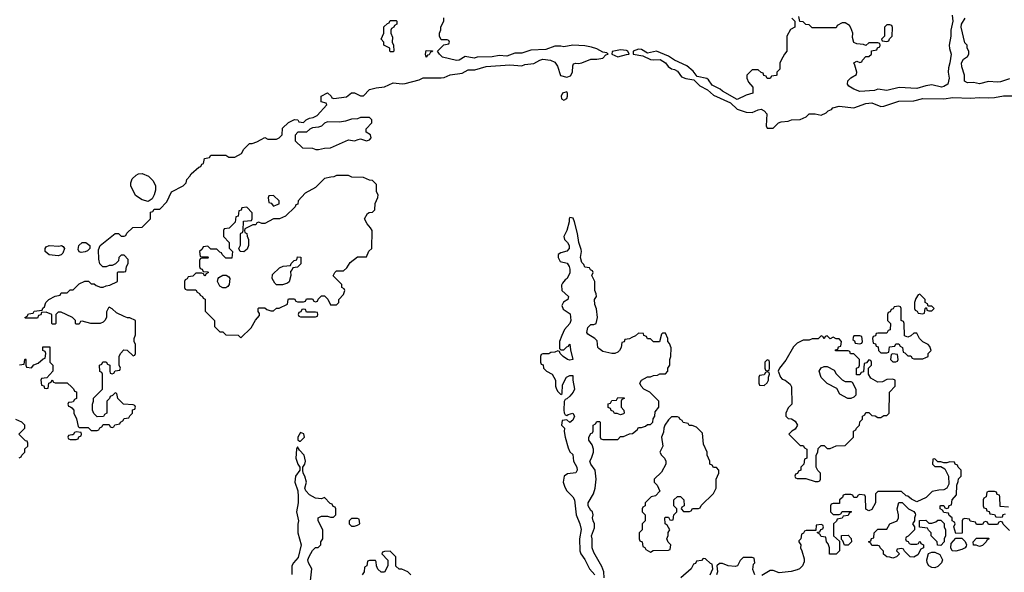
# Model space of a CAD drawing. Header units: inches. Extents: x 2769379 to 2883802, y 684208 to 828654.
# Tile 267 of 298: x 2829652 to 2836235, y 817107 to 820800. Entities that reach past the tile are written whole.
import ezdxf

# ---------------------------------------------------------------- set-up
doc = ezdxf.new("R2010")
doc.units = ezdxf.units.IN
doc.header["$MEASUREMENT"] = 0
for name, color, linetype in [('C8821', 7, 'Continuous'), ('C8831', 7, 'Continuous'), ('C8832', 7, 'Continuous')]:
    doc.layers.add(name, color=color, linetype=linetype)

msp = doc.modelspace()

# ---------------------------------------------------------------- linework, layer by layer
at = {"layer": 'C8821', "color": 2, "elevation": 2}
msp.add_lwpolyline([(2829910, 819222), (2829850, 819228.7), (2829822, 819250), (2829822, 819270), (2829830, 819282), (2829850, 819291), (2829914, 819286), (2829931.1, 819291.1), (2829943.6, 819283.6), (2829951.3, 819270), (2829939.8, 819240.2), (2829930, 819228.7)], close=True, dxfattribs=at)
for points in [[(2830000, 818812.8), (2829930, 818846), (2829910, 818846), (2829894, 818830), (2829894, 818770), (2829890, 818766), (2829870, 818766), (2829866, 818770), (2829866, 818830), (2829830, 818846), (2829798, 818842), (2829792.7, 818827.3), (2829778, 818822), (2829770, 818806), (2829690, 818806), (2829686, 818810), (2829702, 818818), (2829710, 818834), (2829742, 818838), (2829748.4, 818851.6), (2829802, 818858), (2829807.3, 818872.7), (2829818, 818882), (2829826, 818910), (2829846, 818930), (2829890, 818952), (2829922, 818958), (2829930, 818974), (2829970, 818974), (2829990, 818994), (2830000, 818994)], [(2829650, 818494), (2829682, 818498), (2829686, 818530), (2829690, 818534), (2829694, 818530), (2829694, 818490), (2829698, 818478), (2829730, 818474), (2829747.3, 818492.7), (2829776.4, 818503.6), (2829810, 818534), (2829822, 818538), (2829826, 818570), (2829822, 818582), (2829806, 818590), (2829807.3, 818612.7), (2829852.7, 818612.7), (2829854, 818510), (2829874, 818490), (2829874, 818450), (2829832.7, 818407.3), (2829798, 818402), (2829794, 818390), (2829798, 818358), (2829812.7, 818352.7), (2829818, 818338), (2829830, 818334), (2829842, 818338), (2829846, 818370), (2829862, 818378), (2829870, 818394), (2829878, 818378), (2829890, 818374), (2829970, 818374), (2830000, 818344.9)], [(2830000, 818244.8), (2829978, 818242), (2829974, 818230), (2829978, 818218), (2829992.7, 818212.7), (2830000, 818204.9)], [(2829648, 817872), (2829662, 817878), (2829666, 817890), (2829686, 817910), (2829687.3, 817932.7), (2829706, 817950), (2829706, 817970), (2829702, 817982), (2829690, 817986), (2829646, 818030), (2829686, 818070), (2829686, 818090), (2829666, 818110), (2829627.3, 818127.3)], [(2830000, 818024.8), (2829978, 818022), (2829974, 818010), (2829978, 817998), (2829990, 817994), (2830000, 817994)]]:
    msp.add_lwpolyline(points, dxfattribs=at)
at = {"layer": 'C8831', "color": 2, "elevation": 2}
for points in [[(2830000, 818994), (2830010, 818994), (2830050, 819034), (2830088.4, 819051.6), (2830111.6, 819051.6), (2830130, 819034), (2830150, 819034), (2830163.6, 819023.6), (2830192.7, 819012.7), (2830210, 819012), (2830230, 819022), (2830254.6, 819025.4), (2830306, 819050), (2830306, 819110), (2830310, 819114), (2830350, 819114), (2830362, 819118), (2830366, 819150), (2830378, 819170), (2830376.4, 819196.4), (2830350, 819226), (2830330, 819226), (2830314, 819210), (2830312.7, 819187.3), (2830292.7, 819167.3), (2830270, 819158), (2830250, 819158), (2830230, 819148), (2830208.4, 819148.4), (2830188.4, 819168.4), (2830180.2, 819200.2), (2830178, 819262), (2830189.2, 819290.8), (2830290, 819372), (2830311.6, 819371.6), (2830330, 819354), (2830350, 819354), (2830362, 819358), (2830367.3, 819372.7), (2830408.4, 819411.6), (2830470, 819414), (2830526, 819470), (2830527.3, 819512.7), (2830542, 819518), (2830550, 819534), (2830590, 819534), (2830636.4, 819583.6), (2830666, 819650), (2830746, 819690), (2830766, 819710), (2830768.4, 819731.6), (2830790, 819754), (2830798, 819770), (2830850, 819814), (2830862, 819818), (2830870, 819834), (2830882, 819838), (2830887.3, 819872.7), (2830922, 819878), (2830930, 819894), (2831030, 819894), (2831050, 819882), (2831090, 819882), (2831134.6, 819905.4), (2831150, 819934), (2831188.4, 819971.6), (2831207.3, 819972.7), (2831236.4, 819983.6), (2831267.4, 820000)], [(2831493.6, 820000), (2831494, 819990), (2831543.6, 819943.6), (2831610, 819942), (2831632.7, 819932.7), (2831650, 819932), (2831690, 819942), (2831730, 819944.7), (2831850, 819998), (2831890, 819991.3), (2831916, 820000)], [(2831944, 820000), (2831970, 819991.3), (2831990, 819998), (2831992, 820000)], [(2833559.3, 817070), (2833557, 817110), (2833544.4, 817144.4), (2833490, 817239), (2833479.6, 817270), (2833479.6, 817330), (2833475.1, 817350), (2833495.1, 817404.9), (2833496, 817430), (2833486, 817450), (2833482.7, 817470), (2833486, 817490), (2833481.2, 817510), (2833470, 817519.3), (2833453.6, 817550), (2833453.3, 817570), (2833487.6, 817630), (2833499.3, 817670), (2833506, 817730), (2833499, 817790), (2833470, 817829), (2833463.7, 817850), (2833475.3, 817870), (2833488.7, 817910), (2833488.7, 817930), (2833479, 817959), (2833458, 817990), (2833458, 818010), (2833470, 818034), (2833482, 818038), (2833486, 818050), (2833486, 818090), (2833502, 818098), (2833510, 818114), (2833530, 818114), (2833534, 818110), (2833534, 818010), (2833538, 817998), (2833550, 817994), (2833650, 817994), (2833670, 818014), (2833690, 818014), (2833728.4, 818031.6), (2833750, 818034), (2833780.4, 818059.6), (2833790, 818074), (2833810, 818074), (2833836.4, 818083.6), (2833850, 818094), (2833870, 818094), (2833886, 818110), (2833888.4, 818131.6), (2833898, 818150), (2833900.4, 818179.6), (2833926, 818210), (2833926, 818250), (2833866, 818310), (2833826, 818330), (2833806, 818350), (2833798, 818370), (2833808.9, 818391.1), (2833850, 818412), (2833870, 818412), (2833890, 818422), (2833916.4, 818423.6), (2833932.7, 818432.7), (2833970, 818434), (2833986, 818450), (2833986, 818470), (2833998, 818490), (2833998, 818530), (2834006, 818550), (2834007.3, 818607.3), (2833996.4, 818636.4), (2833986, 818650), (2833986, 818670), (2833970, 818706), (2833950, 818706), (2833942, 818698), (2833930, 818646), (2833890, 818646), (2833870, 818666), (2833850, 818666), (2833842, 818682), (2833826, 818690), (2833822, 818702), (2833790, 818706), (2833770, 818686), (2833743.6, 818676.4), (2833730, 818666), (2833698, 818662), (2833692.7, 818647.3), (2833678, 818642), (2833674, 818610), (2833662, 818590), (2833650, 818578), (2833631.1, 818568.9), (2833610, 818568.7), (2833550, 818582), (2833523.1, 818603.1), (2833518, 818610), (2833513.6, 818653.6), (2833498, 818670), (2833450, 818698), (2833444, 818710), (2833450, 818742), (2833470, 818762), (2833490, 818762), (2833506, 818770), (2833515.3, 818810), (2833508.4, 818868.4), (2833496.4, 818896.4), (2833495.3, 818930), (2833508, 818950), (2833507.3, 818967.3), (2833498, 818990), (2833498, 819050), (2833478, 819090), (2833486, 819110), (2833482, 819122), (2833468, 819128), (2833462, 819142), (2833430, 819146), (2833423.1, 819163.1), (2833410, 819178), (2833400.9, 819210), (2833407.3, 819250), (2833405.1, 819265.1), (2833389.4, 819310), (2833382, 819370), (2833362, 819450), (2833352.9, 819472.9), (2833330, 819478), (2833324.7, 819470), (2833326, 819450), (2833310.6, 819390), (2833290.7, 819350), (2833294, 819330), (2833315.5, 819310), (2833326.4, 819290), (2833326, 819270), (2833310, 819252), (2833270, 819242), (2833252, 819230), (2833251.3, 819210), (2833264.7, 819184.7), (2833311.8, 819171.8), (2833325.5, 819150), (2833330, 819132), (2833330, 819108), (2833313.4, 819070), (2833298.8, 819061.2), (2833280.7, 819039.3), (2833275.3, 819024.7), (2833276, 818990), (2833320.7, 818950), (2833317.3, 818930), (2833287.1, 818912.9), (2833276, 818890), (2833286, 818866), (2833333.2, 818833.2), (2833336, 818790), (2833330.2, 818769.8), (2833295.5, 818730), (2833276, 818690), (2833262, 818650), (2833262, 818602), (2833270, 818594), (2833290, 818594), (2833310, 818614), (2833322, 818618), (2833330, 818632), (2833333.7, 818593.7), (2833350.3, 818530), (2833330, 818525.1), (2833315.3, 818530), (2833286, 818550), (2833266, 818570), (2833262, 818582), (2833250, 818586), (2833230, 818578), (2833203.6, 818576.4), (2833190, 818566), (2833150, 818566), (2833138, 818562), (2833134, 818550), (2833134, 818510), (2833138, 818498), (2833152.7, 818492.7), (2833154, 818470), (2833174, 818450), (2833212, 818430), (2833234, 818390), (2833234, 818350), (2833242, 818330), (2833250, 818314), (2833270, 818294), (2833278, 818302), (2833280.4, 818359.6), (2833308, 818410), (2833330, 818421), (2833350, 818422), (2833350.3, 818390), (2833360.4, 818330), (2833352.4, 818310), (2833330, 818284), (2833310, 818266), (2833298, 818262), (2833292, 818248), (2833291.1, 818191.1), (2833292, 818172), (2833298, 818158), (2833310, 818154), (2833318, 818162), (2833350, 818170.4), (2833360.5, 818150), (2833350, 818124), (2833330, 818108), (2833310, 818126), (2833278, 818122), (2833274, 818090), (2833294, 818070), (2833292, 818048), (2833298, 818010), (2833318, 817938), (2833330, 817912), (2833350, 817894), (2833355.5, 817850), (2833378, 817810), (2833378.9, 817790), (2833370, 817772.3), (2833314.4, 817765.6), (2833291.3, 817750), (2833286, 817710), (2833295.9, 817675.9), (2833310.7, 817650), (2833350, 817610.7), (2833361.6, 817590), (2833372.2, 817490), (2833398, 817430), (2833406.7, 817393.3), (2833395.8, 817330), (2833396.4, 817250), (2833403.8, 817230), (2833431.4, 817191.4), (2833461.3, 817130), (2833497.1, 817090)], [(2830000, 818204.9), (2830014, 818190), (2830014, 818170), (2830031.6, 818131.6), (2830042, 818082), (2830050, 818074), (2830110, 818074), (2830130, 818054), (2830170, 818054), (2830182, 818058), (2830187.3, 818072.7), (2830202, 818078), (2830210, 818094), (2830250, 818094), (2830258, 818078), (2830270, 818074), (2830282, 818078), (2830287.3, 818092.7), (2830322, 818098), (2830326, 818110), (2830342, 818118), (2830350, 818134), (2830382, 818138), (2830387.3, 818152.7), (2830406, 818170), (2830407.3, 818192.7), (2830422, 818198), (2830426, 818210), (2830422, 818222), (2830410, 818226), (2830346, 818230), (2830307.3, 818267.3), (2830302, 818302), (2830290, 818306), (2830272.7, 818287.3), (2830258, 818282), (2830252.7, 818267.3), (2830234, 818250), (2830234, 818170), (2830218, 818162), (2830212.7, 818147.3), (2830170, 818146), (2830147.3, 818167.3), (2830138, 818190), (2830138, 818230), (2830146, 818250), (2830146, 818270), (2830206, 818330), (2830206, 818430), (2830202, 818442), (2830188.4, 818448.4), (2830186, 818490), (2830202, 818498), (2830207.3, 818512.7), (2830230, 818514), (2830238, 818498), (2830254, 818490), (2830254, 818450), (2830258, 818438), (2830270, 818434), (2830282, 818438), (2830290, 818454), (2830322, 818458), (2830326, 818470), (2830318, 818490), (2830318, 818550), (2830326, 818570), (2830347.3, 818592.7), (2830371.6, 818591.6), (2830410, 818554), (2830422, 818558), (2830426, 818570), (2830426, 818630), (2830418, 818650), (2830418, 818670), (2830427.3, 818692.7), (2830426, 818790), (2830387.3, 818807.3), (2830372.7, 818807.3), (2830350, 818815.3), (2830300.2, 818840.2), (2830270, 818868), (2830250, 818878), (2830244.7, 818875.3), (2830232.7, 818847.3), (2830232, 818810), (2830222, 818790), (2830210, 818778), (2830190, 818768.7), (2830128.7, 818768.7), (2830070, 818786), (2830058, 818782), (2830050, 818766), (2830030, 818766), (2830026, 818770), (2830026, 818790), (2830006, 818810), (2830000, 818812.8)], [(2830000, 818344.9), (2830012.7, 818332.7), (2830018, 818318), (2830032.7, 818312.7), (2830032.7, 818267.3), (2830018, 818262), (2830010, 818246), (2830000, 818244.8)], [(2830000, 817994), (2830030, 817994), (2830042, 817998), (2830047.3, 818012.7), (2830062, 818018), (2830066, 818030), (2830062, 818042), (2830030, 818046), (2830018, 818042), (2830010, 818026), (2830000, 818024.8)], [(2831592.3, 817010), (2831606, 817130), (2831583.7, 817170), (2831579.3, 817190), (2831587.2, 817212.8), (2831610, 817251.3), (2831630, 817272), (2831647.3, 817272.7), (2831666, 817290), (2831666, 817310), (2831678, 817330), (2831678, 817390), (2831648, 817450), (2831648.4, 817471.6), (2831670, 817482), (2831710, 817482), (2831730, 817474), (2831750, 817474), (2831766, 817490), (2831766, 817530), (2831762, 817542), (2831747.3, 817547.3), (2831742, 817562), (2831727.3, 817567.3), (2831690, 817606), (2831670, 817598), (2831630, 817602), (2831590, 817624), (2831564, 817650), (2831559, 817670), (2831568.7, 817710), (2831559, 817750), (2831548, 817770), (2831546, 817790), (2831546, 817810), (2831559, 817830), (2831562, 817850), (2831559, 817870), (2831554, 817890), (2831522, 817922), (2831510, 817946), (2831502, 817930), (2831498, 817870), (2831511.3, 817830), (2831524.7, 817810), (2831524.7, 817790), (2831496, 817750), (2831491, 817710), (2831511.1, 817651.1), (2831513.7, 817613.7), (2831514.9, 817570), (2831503, 817510), (2831516.3, 817450), (2831510.6, 817429.4), (2831510.8, 817370), (2831534, 817290), (2831514.4, 817205.6), (2831482, 817170), (2831471.3, 817150), (2831471.6, 817091.6)], [(2836270, 817386), (2836227.3, 817427.3), (2836222, 817442), (2836210, 817446), (2836198, 817442), (2836190, 817426), (2836130, 817426), (2836122, 817442), (2836110, 817446), (2836098, 817442), (2836090, 817426), (2836050, 817426), (2836042, 817442), (2836007.3, 817447.3), (2836002, 817462), (2835970, 817466), (2835958, 817462), (2835954, 817450), (2835952.7, 817367.3), (2835910, 817366), (2835898, 817410), (2835906, 817430), (2835902, 817442), (2835886, 817450), (2835886, 817470), (2835867.3, 817487.3), (2835862, 817502), (2835830, 817506), (2835822, 817522), (2835806, 817530), (2835806, 817550), (2835810, 817554), (2835830, 817554), (2835838, 817538), (2835850, 817534), (2835862, 817538), (2835867.3, 817552.7), (2835882, 817558), (2835886, 817590), (2835916.4, 817623.6), (2835918, 817690), (2835927.3, 817712.7), (2835928.4, 817731.6), (2835946, 817750), (2835946, 817790), (2835926, 817810), (2835922, 817822), (2835906, 817830), (2835902, 817842), (2835870, 817846), (2835850, 817838), (2835830, 817838), (2835810, 817846), (2835790, 817846), (2835770, 817866), (2835758, 817862), (2835754, 817830), (2835770, 817814), (2835810, 817814), (2835838, 817798), (2835862, 817750), (2835863.6, 817696.4), (2835851.3, 817668.7), (2835830, 817658), (2835796.4, 817656.4), (2835752.7, 817647.3), (2835712.7, 817607.3), (2835650, 817578), (2835614.6, 817594.6), (2835590, 817615.3), (2835578, 817618), (2835547.3, 817647.3), (2835390, 817646), (2835374, 817630), (2835374, 817570), (2835350, 817526), (2835330, 817518), (2835308.4, 817528.4), (2835306, 817610), (2835302, 817622), (2835270, 817626), (2835258, 817622), (2835250, 817606), (2835230, 817606), (2835222, 817622), (2835210, 817626), (2835170, 817626), (2835158, 817622), (2835152.7, 817607.3), (2835134, 817590), (2835132.7, 817567.3), (2835090, 817566), (2835078, 817562), (2835074, 817550), (2835074, 817510), (2835090, 817494), (2835130, 817494), (2835142, 817498), (2835150, 817514), (2835210, 817514), (2835214, 817510), (2835198, 817502), (2835190, 817486), (2835158, 817482), (2835151.6, 817468.4), (2835118, 817462), (2835112.7, 817447.3), (2835094, 817430), (2835094, 817350), (2835134, 817314), (2835134, 817250), (2835111.6, 817228.4), (2835067.3, 817227.3), (2835066, 817270), (2835056.4, 817296.4), (2835046, 817310), (2835042, 817342), (2835010, 817346), (2835002, 817362), (2834986, 817370), (2834986, 817374), (2835002, 817378), (2835007.3, 817392.7), (2835022, 817398), (2835026, 817410), (2835022, 817422), (2835010, 817426), (2834978, 817422), (2834974, 817386), (2834910, 817386), (2834898, 817382), (2834892.7, 817367.3), (2834878, 817362), (2834874, 817330), (2834862, 817318), (2834862, 817310), (2834874, 817290), (2834872, 817270), (2834882, 817250), (2834896.9, 817196.9), (2834896.9, 817176.9), (2834884.7, 817150), (2834864.7, 817130), (2834850, 817122.7), (2834810, 817112.7), (2834730, 817104), (2834690, 817119), (2834670, 817119), (2834614.4, 817085.6)], [(2836262, 817542), (2836207.3, 817547.3), (2836206, 817610), (2836202, 817622), (2836187.3, 817627.3), (2836182, 817642), (2836170, 817646), (2836130, 817646), (2836118, 817642), (2836114, 817610), (2836098, 817602), (2836094, 817590), (2836094, 817550), (2836098, 817538), (2836112.7, 817532.7), (2836118, 817518), (2836132.7, 817512.7), (2836138, 817498), (2836170, 817494), (2836178, 817478), (2836210, 817474), (2836222, 817478), (2836227.3, 817492.7), (2836242, 817498)], [(2832266, 817090), (2832246, 817110), (2832207.3, 817127.3), (2832188.4, 817128.4), (2832167.3, 817147.3), (2832166, 817210), (2832130, 817248), (2832090, 817246), (2832078, 817242), (2832074, 817230), (2832112.7, 817187.3), (2832114, 817150), (2832091.6, 817108.4), (2832068.4, 817108.4), (2832047.3, 817127.3), (2832038, 817150), (2832036.4, 817176.4), (2832030, 817186), (2831990, 817186), (2831978, 817182), (2831974, 817150), (2831958, 817142), (2831954, 817110), (2831942, 817090)], [(2834269.3, 817090), (2834286, 817130), (2834282, 817162), (2834270, 817166), (2834236.4, 817196.4), (2834222, 817198), (2834210, 817186), (2834178, 817182), (2834170, 817166), (2834158, 817162), (2834142, 817130), (2834071.3, 817070)], [(2834567, 817090), (2834554, 817126), (2834558, 817162), (2834566, 817170), (2834562, 817202), (2834550, 817206), (2834490, 817206), (2834470, 817186), (2834450.7, 817149.3), (2834435.3, 817144.7), (2834388.9, 817148.9), (2834350, 817166), (2834330, 817166), (2834314, 817150), (2834318, 817110), (2834311, 817090)]]:
    msp.add_lwpolyline(points, dxfattribs=at)
for points in [[(2830510, 819586), (2830470, 819595.3), (2830425.6, 819625.6), (2830395.3, 819690), (2830395.3, 819710), (2830404.7, 819735.3), (2830430, 819762), (2830446, 819770), (2830470, 819771.3), (2830513.7, 819753.7), (2830543.5, 819723.5), (2830561, 819690), (2830559.8, 819660.2), (2830551.3, 819628.7), (2830538, 819602)], [(2831850, 819758), (2831770, 819758), (2831751.3, 819748.7), (2831731.6, 819748.4), (2831690, 819738), (2831630, 819678), (2831559.6, 819640.4), (2831514, 819590), (2831512.7, 819567.3), (2831498, 819562), (2831494, 819550), (2831430, 819486), (2831390, 819468), (2831350, 819468), (2831290, 819438), (2831270, 819438), (2831250, 819446), (2831238, 819442), (2831231.6, 819428.4), (2831210, 819428), (2831158, 819402), (2831154, 819390), (2831158, 819378), (2831171.6, 819371.6), (2831172.7, 819352.7), (2831182, 819330), (2831182, 819290), (2831172.7, 819267.3), (2831150, 819248), (2831126, 819250), (2831118, 819270), (2831127.3, 819292.7), (2831127.3, 819367.3), (2831130, 819374), (2831142, 819378), (2831146, 819390), (2831147.3, 819452.7), (2831202, 819458), (2831206, 819470), (2831206, 819510), (2831170, 819546), (2831138, 819542), (2831132.7, 819527.3), (2831118, 819522), (2831112.7, 819487.3), (2831098, 819482), (2831092.7, 819447.3), (2831052.7, 819407.3), (2831018, 819402), (2831014, 819390), (2831014, 819350), (2831051.6, 819311.6), (2831052.7, 819272.7), (2831074, 819250), (2831070, 819206), (2831030, 819206), (2831006, 819230), (2831002, 819242), (2830990, 819246), (2830970, 819266), (2830930, 819266), (2830910, 819286), (2830878, 819282), (2830872.7, 819267.3), (2830854, 819250), (2830858, 819218), (2830870, 819214), (2830910, 819214), (2830914, 819210), (2830910, 819206), (2830870, 819206), (2830858, 819202), (2830854, 819190), (2830854, 819150), (2830858, 819138), (2830872.7, 819132.7), (2830878, 819118), (2830910, 819114), (2830914, 819110), (2830898, 819102), (2830890, 819086), (2830882, 819102), (2830870, 819106), (2830830, 819106), (2830810, 819086), (2830778, 819082), (2830772.7, 819067.3), (2830758, 819062), (2830754, 819050), (2830754, 819010), (2830758, 818998), (2830770, 818994), (2830830, 818994), (2830838, 818978), (2830854, 818970), (2830858, 818958), (2830874, 818950), (2830878, 818938), (2830892.7, 818932.7), (2830892.7, 818852.7), (2830954, 818790), (2830954, 818750), (2830990, 818714), (2831010, 818714), (2831030, 818694), (2831111.6, 818691.6), (2831130, 818674), (2831200.4, 818739.6), (2831228.4, 818791.6), (2831256.4, 818823.6), (2831256.4, 818836.4), (2831246, 818850), (2831246, 818870), (2831250, 818874), (2831290, 818874), (2831303.6, 818863.6), (2831330, 818854), (2831350, 818854), (2831368.4, 818871.6), (2831387.3, 818872.7), (2831442, 818898), (2831446, 818930), (2831450, 818934), (2831490, 818934), (2831498, 818918), (2831510, 818914), (2831550, 818914), (2831562, 818918), (2831570, 818934), (2831610, 818934), (2831618, 818918), (2831630, 818914), (2831642, 818918), (2831647.3, 818932.7), (2831670, 818954), (2831690, 818954), (2831712.7, 818932.7), (2831730, 818894), (2831770, 818894), (2831786, 818910), (2831786, 818930), (2831816.4, 818963.6), (2831826, 818990), (2831822, 819002), (2831806, 819010), (2831806, 819030), (2831748.4, 819088.4), (2831758, 819110), (2831770, 819122), (2831818, 819122), (2831839, 819141), (2831862, 819178), (2831910, 819214), (2831970, 819214), (2831987.3, 819252.7), (2832006, 819270), (2832008, 819390), (2831998, 819410), (2831974.6, 819434.6), (2831958, 819470), (2831976.4, 819503.6), (2831988.4, 819511.6), (2832010, 819514), (2832026, 819530), (2832028.4, 819571.6), (2832047.3, 819612.7), (2832048, 819630), (2832038, 819650), (2832038, 819698), (2832010, 819726), (2831990, 819728), (2831950, 819746), (2831872.7, 819747.3)], [(2831350, 819626), (2831318, 819622), (2831314, 819610), (2831318, 819578), (2831332.7, 819572.7), (2831350, 819554), (2831370, 819562), (2831386, 819570), (2831386, 819590)], [(2830063.1, 819243.1), (2830048.9, 819248.9), (2830043.1, 819263.1), (2830048, 819290), (2830070, 819311.3), (2830094, 819310), (2830122, 819290), (2830122, 819270), (2830105.4, 819254.6), (2830090, 819248.7)], [(2831370, 819028), (2831358, 819038), (2831339, 819070), (2831342.7, 819097.3), (2831390, 819142), (2831412.7, 819152.7), (2831462, 819158), (2831466, 819170), (2831486, 819190), (2831506, 819194), (2831510, 819214), (2831532.7, 819212.7), (2831532.7, 819167.3), (2831510, 819146), (2831478, 819142), (2831474, 819130), (2831462, 819118), (2831464.7, 819090), (2831452.7, 819047.3), (2831442, 819038), (2831410, 819028)], [(2831010, 819008), (2830990, 819018), (2830975.3, 819050), (2830978, 819070), (2830983.1, 819076.9), (2831010, 819092), (2831031.6, 819091.6), (2831050, 819082), (2831058, 819070), (2831052, 819030), (2831043.6, 819016.4), (2831030, 819008)], [(2835670, 818966), (2835658, 818962), (2835643.6, 818936.4), (2835634, 818910), (2835634, 818870), (2835638, 818858), (2835652.7, 818852.7), (2835658, 818838), (2835690, 818834), (2835702, 818838), (2835706, 818870), (2835710, 818874), (2835714, 818874), (2835718, 818858), (2835730, 818854), (2835750, 818854), (2835766, 818870), (2835750, 818886), (2835726, 818886), (2835722, 818902), (2835706, 818910), (2835706, 818930)], [(2831550, 818866), (2831538, 818862), (2831532.7, 818847.3), (2831518, 818842), (2831514, 818830), (2831518, 818818), (2831530, 818814), (2831630, 818814), (2831642, 818818), (2831646, 818830), (2831642, 818842), (2831630, 818846), (2831570, 818846), (2831562, 818862)], [(2835530, 818886), (2835498, 818882), (2835492.7, 818867.3), (2835478, 818862), (2835472.7, 818847.3), (2835458, 818842), (2835454, 818830), (2835454, 818790), (2835474, 818770), (2835472.7, 818727.3), (2835458, 818722), (2835450, 818706), (2835390, 818706), (2835378, 818702), (2835372.7, 818687.3), (2835358, 818682), (2835354, 818670), (2835358, 818638), (2835372.7, 818632.7), (2835378, 818618), (2835392.7, 818612.7), (2835394, 818590), (2835410, 818574), (2835450, 818574), (2835462, 818578), (2835467.3, 818612.7), (2835502, 818618), (2835510, 818634), (2835530, 818634), (2835538, 818618), (2835554, 818610), (2835558, 818578), (2835570, 818574), (2835590, 818554), (2835610, 818554), (2835618, 818538), (2835630, 818534), (2835690, 818534), (2835710, 818542), (2835726, 818550), (2835726, 818570), (2835746, 818590), (2835736.4, 818616.4), (2835726, 818630), (2835690, 818646), (2835668, 818670), (2835650, 818706), (2835630, 818706), (2835610, 818686), (2835590, 818678), (2835567.3, 818687.3), (2835566, 818770), (2835562, 818782), (2835546, 818790), (2835546, 818870), (2835542, 818882)], [(2835050, 818686), (2835038, 818682), (2835030, 818666), (2835022, 818682), (2835010, 818686), (2834990, 818666), (2834950, 818666), (2834930, 818658), (2834890, 818658), (2834850, 818638), (2834826.4, 818613.6), (2834775.3, 818524.7), (2834732, 818470), (2834722, 818450), (2834738, 818410), (2834750, 818398), (2834770.9, 818390.9), (2834803.6, 818363.6), (2834812.7, 818347.3), (2834814, 818230), (2834790, 818206), (2834774, 818170), (2834774, 818150), (2834790, 818134), (2834811.6, 818131.6), (2834836.9, 818116.9), (2834852, 818090), (2834836.9, 818063.1), (2834814, 818050), (2834794, 818030), (2834870, 817954), (2834890, 817954), (2834898, 817938), (2834914, 817930), (2834914, 817870), (2834898, 817862), (2834894, 817830), (2834874, 817810), (2834874, 817790), (2834858, 817782), (2834852.7, 817767.3), (2834838, 817762), (2834834, 817750), (2834838, 817738), (2834850, 817734), (2834907.3, 817732.7), (2834970, 817714), (2834990, 817714), (2835002, 817718), (2835006, 817730), (2835006, 817770), (2834987.3, 817787.3), (2834978, 817810), (2834978, 817890), (2834988, 817910), (2834990, 817934), (2835010, 817954), (2835030, 817954), (2835050, 817934), (2835070, 817934), (2835110, 817952), (2835170, 817954), (2835226, 818010), (2835226, 818050), (2835242, 818058), (2835246, 818070), (2835266, 818090), (2835268.4, 818111.6), (2835286, 818130), (2835286, 818150), (2835302, 818158), (2835310, 818174), (2835330, 818174), (2835350, 818154), (2835371.6, 818151.6), (2835390, 818142), (2835410, 818142), (2835430, 818154), (2835450, 818154), (2835466, 818170), (2835468.4, 818311.6), (2835506, 818350), (2835506, 818390), (2835490, 818398), (2835450, 818395.3), (2835419.6, 818380.4), (2835390, 818378), (2835343.1, 818403.1), (2835326, 818430), (2835326, 818470), (2835346, 818490), (2835346, 818510), (2835342, 818522), (2835330, 818526), (2835312.7, 818507.3), (2835298, 818502), (2835292.7, 818447.3), (2835278, 818442), (2835270, 818426), (2835247.3, 818427.3), (2835246, 818470), (2835262, 818478), (2835266, 818490), (2835266, 818530), (2835230, 818566), (2835207.3, 818567.3), (2835202, 818582), (2835190, 818586), (2835107.3, 818587.3), (2835107.3, 818592.7), (2835122, 818598), (2835127.3, 818612.7), (2835142, 818618), (2835146, 818650), (2835130, 818666), (2835110, 818666), (2835090, 818678), (2835070, 818666)], [(2835270, 818686), (2835230, 818686), (2835223.6, 818676.4), (2835222, 818662), (2835232.7, 818652.7), (2835238, 818638), (2835270, 818634), (2835282, 818638), (2835286, 818650), (2835282, 818682)], [(2835490, 818566), (2835478, 818562), (2835474, 818530), (2835490, 818514), (2835510, 818514), (2835522, 818518), (2835526, 818530), (2835522, 818562)], [(2834650, 818526), (2834634, 818510), (2834634, 818470), (2834638, 818458), (2834650, 818454), (2834662, 818458), (2834666, 818470), (2834666, 818510), (2834662, 818522)], [(2835170, 818382), (2835210, 818382), (2835218, 818378), (2835242, 818330), (2835242, 818290), (2835230, 818278), (2835210, 818268.7), (2835188.9, 818268.9), (2835136.4, 818296.4), (2835114.6, 818334.6), (2835050, 818368), (2835010, 818408), (2834998, 818450), (2835010, 818474), (2835030, 818482), (2835050, 818482), (2835096.9, 818456.9), (2835110, 818434), (2835150, 818392)], [(2834650, 818446), (2834638, 818442), (2834630, 818426), (2834598, 818422), (2834594, 818410), (2834594, 818370), (2834598, 818358), (2834630, 818354), (2834650, 818374), (2834658, 818390), (2834658, 818410), (2834666, 818430), (2834662, 818442)], [(2833670, 818158), (2833647.3, 818167.3), (2833628, 818168), (2833622, 818182), (2833607.3, 818187.3), (2833602, 818202), (2833587.3, 818207.3), (2833587.3, 818232.7), (2833602, 818238), (2833610, 818254), (2833642, 818258), (2833650, 818274), (2833692.7, 818272.7), (2833692.7, 818267.3), (2833678, 818262), (2833674, 818250), (2833674, 818210), (2833692, 818190), (2833694, 818170), (2833690, 818166)], [(2834050, 818146), (2834010, 818146), (2833990, 818126), (2833964.7, 818090), (2833958, 818070), (2833956.9, 818043.1), (2833942, 818010), (2833951.3, 817950), (2833932, 817910), (2833942, 817890), (2833962, 817870), (2833972, 817850), (2833972, 817830), (2833943.6, 817776.4), (2833894, 817730), (2833894, 817710), (2833914, 817690), (2833931.6, 817648.4), (2833902, 817618), (2833874, 817610), (2833834, 817570), (2833834, 817550), (2833818, 817542), (2833814, 817530), (2833814, 817510), (2833834, 817490), (2833834, 817450), (2833814, 817430), (2833814, 817390), (2833794, 817370), (2833794, 817330), (2833798, 817318), (2833814, 817310), (2833818, 817278), (2833832.7, 817272.7), (2833838, 817258), (2833870, 817242), (2833888, 817252), (2833990, 817254), (2834002, 817258), (2834006, 817290), (2833987.3, 817307.3), (2833978, 817330), (2833987.3, 817352.7), (2833988.4, 817371.6), (2833998, 817390), (2833982, 817422), (2833968, 817430), (2833966, 817470), (2833970, 817474), (2833990, 817474), (2833998, 817458), (2834010, 817454), (2834022, 817458), (2834026, 817490), (2834046, 817510), (2834046, 817530), (2834026, 817550), (2834026, 817590), (2834050, 817614), (2834070, 817614), (2834092, 817590), (2834094, 817550), (2834078, 817542), (2834074, 817530), (2834090, 817514), (2834130, 817514), (2834142, 817518), (2834150, 817534), (2834190, 817534), (2834202, 817538), (2834207.3, 817552.7), (2834290, 817634), (2834308, 817670), (2834308, 817730), (2834326, 817770), (2834326, 817790), (2834310, 817806), (2834290, 817806), (2834282, 817822), (2834266, 817830), (2834266, 817850), (2834248.4, 817888.4), (2834248, 817910), (2834223.1, 817963.1), (2834216.4, 818036.4), (2834176.4, 818076.4), (2834147.3, 818087.3), (2834128.4, 818088.4), (2834122, 818102), (2834088.4, 818108.4), (2834082, 818122), (2834066, 818130), (2834062, 818142)], [(2831530, 818042), (2831511.3, 818010), (2831512, 817992), (2831522, 817982), (2831530, 817982), (2831555.3, 818010), (2831552.5, 818032.5)], [(2835610, 817294), (2835650, 817294), (2835662, 817298), (2835667.3, 817312.7), (2835672.7, 817312.7), (2835678, 817298), (2835694, 817290), (2835694, 817270), (2835678, 817262), (2835656.9, 817223.1), (2835630, 817208.7), (2835606, 817210), (2835567.3, 817247.3), (2835562, 817262), (2835550, 817266), (2835518, 817262), (2835514, 817250), (2835534, 817230), (2835514, 817210), (2835490, 817202), (2835470, 817208.7), (2835448.9, 817208.9), (2835428.4, 817228.4), (2835427.3, 817247.3), (2835406, 817270), (2835402, 817282), (2835390, 817286), (2835350, 817286), (2835342, 817302), (2835326, 817310), (2835342, 817318), (2835347.3, 817332.7), (2835362, 817338), (2835366, 817370), (2835390, 817394), (2835450, 817394), (2835468.9, 817431.1), (2835518, 817450), (2835528, 817470), (2835528, 817490), (2835518, 817530), (2835530, 817574), (2835552.7, 817572.7), (2835594, 817530), (2835630, 817514), (2835639.6, 817499.6), (2835642, 817490), (2835634, 817470), (2835634, 817450), (2835622, 817430), (2835634, 817410), (2835634, 817390), (2835592.7, 817347.3), (2835578, 817342), (2835574, 817330), (2835578, 817318), (2835592.7, 817312.7), (2835598, 817298)], [(2831910, 817466), (2831870, 817466), (2831854, 817450), (2831854, 817430), (2831870, 817414), (2831890, 817414), (2831910, 817422), (2831926, 817430), (2831922, 817462)], [(2835810, 817286), (2835787.3, 817287.3), (2835786, 817310), (2835746, 817350), (2835746, 817370), (2835727.3, 817387.3), (2835722, 817402), (2835667.3, 817407.3), (2835667.3, 817452.7), (2835710, 817454), (2835730, 817434), (2835750, 817434), (2835776.4, 817443.6), (2835790, 817454), (2835810, 817454), (2835832.7, 817432.7), (2835834, 817410), (2835842, 817390), (2835842, 817350), (2835834, 817330), (2835834, 817310)], [(2835167.3, 817287.3), (2835156.4, 817316.4), (2835146, 817326), (2835147.3, 817352.7), (2835190, 817354), (2835211.6, 817331.6), (2835214, 817310), (2835190, 817288)], [(2835910, 817248.7), (2835886, 817250), (2835878, 817270), (2835880.4, 817299.6), (2835910, 817334), (2835950, 817334), (2835972.7, 817312.7), (2835982, 817290), (2835979.6, 817280.4), (2835974, 817270), (2835950, 817258)], [(2836070, 817278), (2836047.3, 817287.3), (2836028.4, 817288.4), (2836026, 817310), (2836050, 817334), (2836130, 817334), (2836134, 817330), (2836118, 817322), (2836114, 817310), (2836090, 817286)], [(2835770, 817136.9), (2835750, 817138.7), (2835729.3, 817150), (2835719.3, 817170), (2835717.2, 817190), (2835727.3, 817232.7), (2835750, 817242), (2835770, 817242), (2835804.7, 817224.7), (2835821, 817190), (2835814.8, 817170), (2835790, 817145.1)]]:
    msp.add_lwpolyline(points, close=True, dxfattribs=at)
at = {"layer": 'C8832', "color": 2, "elevation": 2}
for points in [[(2831267.4, 820000), (2831290, 820012), (2831310, 820002), (2831370, 820002), (2831386, 820010), (2831406, 820030), (2831410, 820074), (2831450, 820112), (2831490, 820132), (2831511.6, 820131.6), (2831518, 820118), (2831550, 820114), (2831568.4, 820131.6), (2831590, 820142), (2831614.6, 820145.4), (2831640.4, 820159.6), (2831706, 820230), (2831702, 820242), (2831668, 820250), (2831668.4, 820288.4), (2831710, 820311.3), (2831734, 820290), (2831738, 820278), (2831752.7, 820272.7), (2831836.4, 820283.6), (2831870, 820312), (2831890, 820312), (2831930, 820292), (2831950, 820292), (2831990, 820334), (2832034.6, 820345.4), (2832090, 820350.6), (2832150, 820378), (2832210, 820370.6), (2832230, 820373.4), (2832322.9, 820397.1), (2832350, 820412.2), (2832470, 820410.4), (2832490, 820414.4), (2832530, 820432.2), (2832610, 820443), (2832650, 820464.9), (2832695.9, 820464.1), (2832770, 820488.2), (2832930, 820499.1), (2833010, 820490.8), (2833030, 820501), (2833090, 820506.8), (2833129.7, 820530.3), (2833150, 820537.1), (2833202, 820530), (2833230, 820516), (2833246.8, 820490), (2833267.7, 820427.7), (2833310, 820414.8), (2833334.8, 820425.2), (2833349, 820450), (2833349.2, 820490.8), (2833354.6, 820505.4), (2833369.5, 820510.5), (2833387.5, 820507.5), (2833410, 820512.2), (2833470, 820535.8), (2833510, 820535.5), (2833550, 820544), (2833570, 820564.7), (2833586, 820570), (2833578, 820578), (2833550, 820584), (2833510, 820605.1), (2833475.4, 820615.4), (2833430, 820624.7), (2833350.4, 820629.6), (2833290, 820619.3), (2833270, 820623.7), (2833230, 820622), (2833170, 820601.6), (2833070, 820596), (2833010, 820576), (2832963.4, 820576.6), (2832910, 820557), (2832858.5, 820561.5), (2832810, 820552.3), (2832710, 820549.4), (2832690, 820543.7), (2832630, 820553.2), (2832590, 820529.5), (2832572.4, 820527.6), (2832478, 820550), (2832458, 820570), (2832446, 820590), (2832487.3, 820632.7), (2832522, 820638), (2832526, 820650), (2832522, 820662), (2832510, 820666), (2832470, 820666), (2832458, 820690), (2832458, 820710), (2832467.3, 820732.7), (2832468.4, 820751.6), (2832488, 820790), (2832488.4, 820811.6)], [(2834814, 820810), (2834834, 820790), (2834834, 820750), (2834805.4, 820734.6), (2834782, 820690), (2834782, 820590), (2834764.7, 820570), (2834742, 820530), (2834734, 820510), (2834734, 820470), (2834714, 820450), (2834714, 820430), (2834710, 820426), (2834678, 820422), (2834670, 820406), (2834650, 820406), (2834642, 820422), (2834627.3, 820427.3), (2834622, 820442), (2834610, 820446), (2834590, 820466), (2834550, 820466), (2834514, 820430), (2834514, 820410), (2834523.6, 820383.6), (2834554, 820350), (2834554, 820310), (2834510, 820295.3), (2834450, 820266.6), (2834350, 820322.7), (2834336.1, 820336.1), (2834281.6, 820361.6), (2834258, 820398), (2834247, 820407), (2834180.9, 820420.9), (2834155.1, 820455.1), (2834111.4, 820491.4), (2834029.5, 820529.5), (2833990, 820557.2), (2833910, 820589.2), (2833850, 820577.2), (2833810, 820601.2), (2833790, 820604), (2833754, 820590), (2833754, 820570), (2833818, 820558), (2833870, 820534.8), (2833890, 820530.8), (2833933.7, 820533.7), (2833970.6, 820510.6), (2833988, 820488), (2834010, 820470.8), (2834030, 820466.8), (2834050, 820456), (2834077.5, 820417.5), (2834106.2, 820406.2), (2834159.1, 820399.1), (2834199, 820359), (2834250.6, 820330.6), (2834290, 820296.3), (2834403.4, 820243.4), (2834450, 820202.4), (2834510, 820181.6), (2834550, 820180.7), (2834590, 820198.4), (2834610, 820201.6), (2834630.3, 820190.3), (2834646.8, 820170), (2834642, 820090), (2834650, 820074), (2834690, 820074), (2834726, 820110), (2834743.1, 820116.9), (2834790, 820122), (2834811.6, 820131.6), (2834870, 820132), (2834910, 820151.3), (2834930, 820171), (2834970, 820170.8), (2835010, 820162), (2835043.1, 820176.9), (2835058, 820190), (2835080.2, 820199.8), (2835089, 820210), (2835130, 820222), (2835230, 820210.5), (2835310, 820240.4), (2835350, 820244.9), (2835410, 820220.5), (2835430, 820222), (2835530, 820255.3), (2835630, 820258.7), (2835690, 820273.7), (2835830, 820272), (2835890, 820280.4), (2836010, 820275.3), (2836070, 820279.5), (2836130, 820277.1), (2836170, 820279.3), (2836230, 820290.3), (2836350, 820290.3)], [(2835885.5, 820830), (2835890.7, 820789.3), (2835877.3, 820730), (2835877.3, 820690), (2835867.3, 820630), (2835867.7, 820607.7), (2835878.8, 820570), (2835870.7, 820510.7), (2835861.4, 820478.6), (2835859.1, 820450), (2835866.8, 820410), (2835858, 820370), (2835830, 820353.2), (2835814, 820350), (2835750, 820363.6), (2835710, 820358.4), (2835650, 820339.5), (2835532.8, 820347.2), (2835450, 820327.8), (2835390, 820335.1), (2835367.6, 820327.6), (2835270, 820321.2), (2835230, 820335.3), (2835196.4, 820356.4), (2835186, 820370), (2835188.9, 820391.1), (2835209.1, 820410.9), (2835247.3, 820432.7), (2835248, 820450), (2835236.4, 820496.4), (2835228.4, 820511.6), (2835250, 820522), (2835270, 820514), (2835282, 820518), (2835286, 820530), (2835310, 820554), (2835330, 820554), (2835346, 820570), (2835347.3, 820592.7), (2835382, 820598), (2835387.3, 820612.7), (2835402, 820618), (2835406, 820630), (2835402, 820642), (2835390, 820646), (2835330, 820646), (2835310, 820628), (2835294.6, 820634.6), (2835250, 820639), (2835230, 820648.7), (2835220.2, 820680.2), (2835222, 820710), (2835210, 820746), (2835200.4, 820760.4), (2835170, 820778), (2835150, 820778), (2835118, 820762), (2835110, 820746), (2834950, 820746), (2834930, 820766), (2834907.3, 820767.3), (2834890, 820786), (2834867.3, 820787.3), (2834862, 820822)], [(2836270, 820405.6), (2836210, 820385.1), (2836190, 820382), (2836130, 820387.8), (2836070, 820372.3), (2836030, 820380.7), (2835990, 820377.2), (2835969, 820389), (2835969, 820430), (2835950, 820486), (2835949.3, 820510.7), (2835963.1, 820536.9), (2835990, 820554), (2835998, 820570), (2835998, 820590), (2835986, 820610), (2835986, 820630), (2835970, 820646), (2835946, 820750), (2835949.2, 820770), (2835974, 820810)], [(2831992, 820000), (2832002, 820010), (2831998, 820030), (2831968.7, 820048.7), (2831968, 820070), (2832006, 820110), (2832006, 820130), (2831990, 820146), (2831930, 820146), (2831910, 820138), (2831870, 820135.3), (2831830, 820122), (2831790, 820115.3), (2831710, 820118), (2831690, 820108), (2831670, 820088.7), (2831650, 820082), (2831610, 820078), (2831591.6, 820068.4), (2831570, 820048), (2831512.7, 820047.3), (2831492.7, 820027.3), (2831493.6, 820000)], [(2831916, 820000), (2831930, 820004.7), (2831944, 820000)]]:
    msp.add_lwpolyline(points, dxfattribs=at)
for points in [[(2832130, 820586), (2832126, 820590), (2832126, 820610), (2832086, 820630), (2832086, 820650), (2832068, 820670), (2832086, 820710), (2832087.3, 820752.7), (2832110, 820774), (2832122, 820778), (2832130, 820794), (2832170, 820794), (2832174, 820790), (2832174, 820770), (2832158, 820762), (2832154, 820750), (2832138, 820742), (2832134, 820730), (2832134, 820710), (2832143.6, 820683.6), (2832142, 820650), (2832152, 820630), (2832154, 820590), (2832150, 820586)], [(2835470, 820766), (2835450, 820766), (2835434, 820750), (2835434, 820690), (2835414, 820670), (2835418, 820658), (2835450, 820654), (2835462, 820658), (2835467.3, 820672.7), (2835486, 820690), (2835487.3, 820747.3), (2835482, 820762)], [(2832370, 820548.7), (2832366, 820570), (2832370, 820594), (2832412.7, 820592.7), (2832410, 820586), (2832398, 820582), (2832390, 820566), (2832378, 820562)], [(2833670, 820599.3), (2833612.7, 820587.3), (2833612, 820570), (2833650, 820551.3), (2833710, 820566.8), (2833726, 820570), (2833718, 820590), (2833710, 820593.2)], [(2833310, 820318), (2833282, 820310), (2833272, 820290), (2833274, 820270), (2833290, 820262), (2833310, 820274), (2833315.3, 820290), (2833315.3, 820310)]]:
    msp.add_lwpolyline(points, close=True, dxfattribs=at)

doc.saveas('drawing.dxf')
